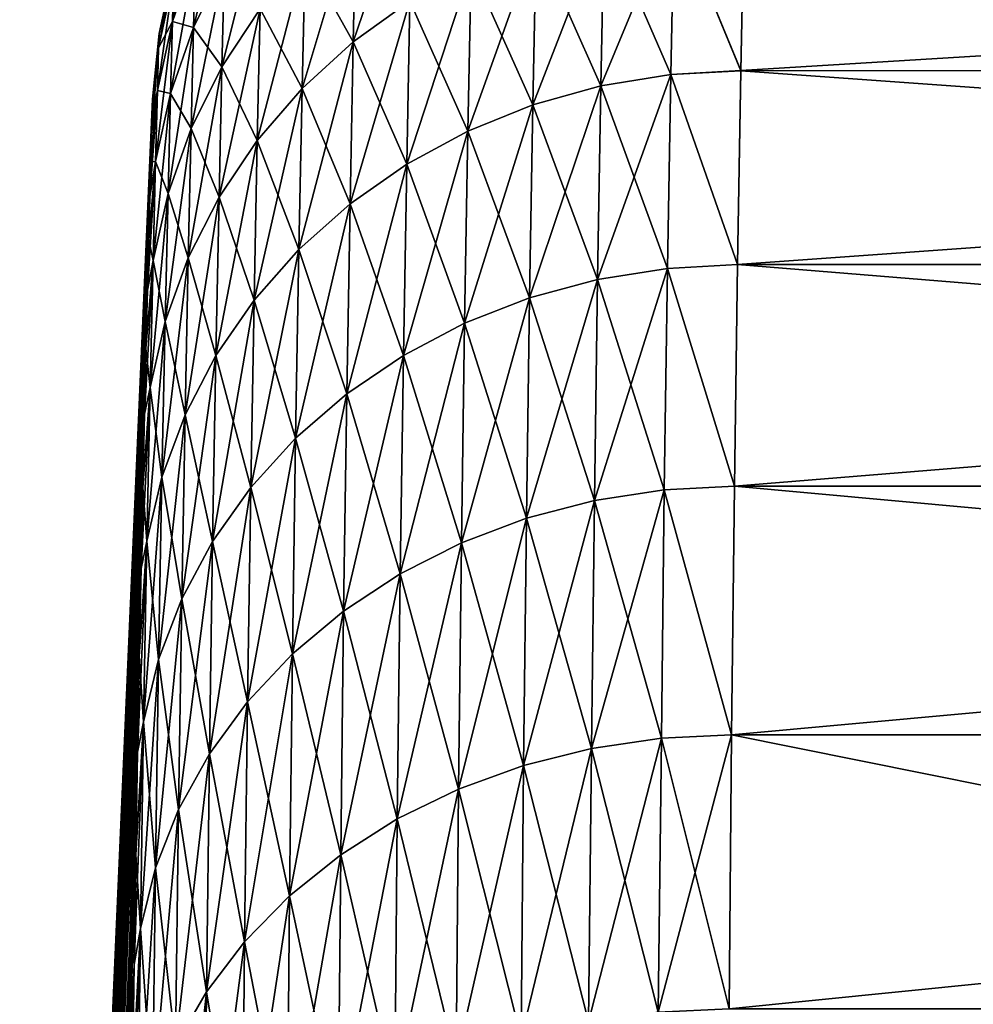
# Model space of a CAD drawing. Header units: metres. Extents: x -2 to 102, y -85 to 102.
# Tile 338 of 343: x 96.84 to 98.11, y 100.5 to 101.81. Entities that reach past the tile are written whole.
import ezdxf

# ---------------------------------------------------------------- set-up
doc = ezdxf.new("R2010")
doc.units = ezdxf.units.M
doc.layers.add('solid_21064300', color=7, linetype='CONTINUOUS')

msp = doc.modelspace()

# ---------------------------------------------------------------- linework, layer by layer
at = {"layer": 'solid_21064300'}
for points in [[(97.359016, 102.014679, 2.494289), (97.283699, 101.959549, 2.479383), (97.279793, 101.781822, 3.080403)], [(97.355103, 101.835861, 3.09886), (97.359016, 102.014679, 2.494289), (97.279793, 101.781822, 3.080403)], [(97.110832, 101.98159, 1.221269), (97.069786, 101.897171, 1.210262), (97.067276, 101.800728, 1.809358)], [(97.108322, 101.884254, 1.825799), (97.110832, 101.98159, 1.221269), (97.067276, 101.800728, 1.809358)], [(97.159119, 101.962448, 1.841252), (97.108322, 101.884254, 1.825799), (97.105011, 101.748505, 2.423022)], [(97.155807, 101.825531, 2.4435), (97.159119, 101.962448, 1.841252), (97.105011, 101.748505, 2.423022)], [(97.283699, 101.959549, 2.479383), (97.215652, 101.89621, 2.462375), (97.211739, 101.719711, 3.059326)], [(97.279793, 101.781822, 3.080403), (97.283699, 101.959549, 2.479383), (97.211739, 101.719711, 3.059326)], [(97.283699, 101.959549, -2.479385), (97.279793, 101.781815, -3.080404), (97.215652, 101.89621, -2.462376)], [(97.355103, 101.835861, -3.098861), (97.279793, 101.781815, -3.080404), (97.283699, 101.959549, -2.479385)], [(97.706718, 101.958138, 3.141968), (97.613663, 101.942642, 3.136146), (97.609383, 101.722893, 3.734993)], [(97.702431, 101.737968, 3.741829), (97.706718, 101.958138, 3.141968), (97.609383, 101.722893, 3.734993)], [(97.706718, 101.958138, -3.141969), (97.702431, 101.737968, -3.74183), (97.613663, 101.942642, -3.136148)], [(97.702431, 101.737968, 3.741829), (97.79567, 101.743256, 3.743307), (97.706718, 101.958138, 3.141968)], [(97.706718, 101.958138, -3.141969), (97.79567, 101.743248, -3.743311), (97.702431, 101.737968, -3.74183)], [(97.706718, 101.958138, -3.141969), (97.799927, 101.963547, -3.142972), (97.79567, 101.743248, -3.743311)], [(97.706718, 101.958138, 3.141968), (97.79567, 101.743256, 3.743307), (97.799927, 101.963539, 3.142988)], [(101.396637, 101.743538, -3.742602), (97.79567, 101.743248, -3.743311), (97.799927, 101.963547, -3.142972)], [(101.38987, 101.963448, 3.14327), (97.799927, 101.963539, 3.142988), (97.79567, 101.743256, 3.743307)], [(101.396652, 101.743149, 3.743567), (101.38987, 101.963448, 3.14327), (97.79567, 101.743256, 3.743307)], [(101.389854, 101.963898, -3.141902), (101.396637, 101.743538, -3.742602), (97.799927, 101.963547, -3.142972)], [(97.071358, 101.955177, 0.606338), (97.040634, 101.865982, 0.600568), (97.03907, 101.808533, 1.198749)], [(97.069786, 101.897171, 1.210262), (97.071358, 101.955177, 0.606338), (97.03907, 101.808533, 1.198749)], [(97.613663, 101.942642, 3.136146), (97.523209, 101.91684, 3.126928), (97.518929, 101.697746, 3.724109)], [(97.609383, 101.722893, 3.734993), (97.613663, 101.942642, 3.136146), (97.518929, 101.697746, 3.724109)], [(97.613663, 101.942642, -3.136148), (97.609383, 101.722893, -3.734994), (97.523209, 101.916832, -3.126929)], [(97.702431, 101.737968, -3.74183), (97.609383, 101.722893, -3.734994), (97.613663, 101.942642, -3.136148)], [(97.523209, 101.91684, 3.126928), (97.436623, 101.881073, 3.114441), (97.432343, 101.662865, 3.709329)], [(97.518929, 101.697746, 3.724109), (97.523209, 101.91684, 3.126928), (97.432343, 101.662865, 3.709329)], [(97.523209, 101.916832, -3.126929), (97.518929, 101.697746, -3.72411), (97.436623, 101.881073, -3.114442)], [(97.609383, 101.722893, -3.734994), (97.518929, 101.697746, -3.72411), (97.523209, 101.916832, -3.126929)], [(97.069786, 101.897171, 1.210262), (97.03907, 101.808533, 1.198749), (97.03656, 101.713013, 1.792157)], [(97.067276, 101.800728, 1.809358), (97.069786, 101.897171, 1.210262), (97.03656, 101.713013, 1.792157)], [(97.069786, 101.897171, -1.210263), (97.03907, 101.808533, -1.19875), (97.040634, 101.865982, -0.60057)], [(97.069786, 101.897171, -1.210263), (97.067276, 101.800728, -1.809359), (97.03907, 101.808533, -1.19875)], [(97.108322, 101.884254, -1.825801), (97.067276, 101.800728, -1.809359), (97.069786, 101.897171, -1.210263)], [(97.215652, 101.89621, 2.462375), (97.155807, 101.825531, 2.4435), (97.151901, 101.650398, 3.035925)], [(97.211739, 101.719711, 3.059326), (97.215652, 101.89621, 2.462375), (97.151901, 101.650398, 3.035925)], [(97.215652, 101.89621, -2.462376), (97.211739, 101.719711, -3.059328), (97.155807, 101.825531, -2.443501)], [(97.279793, 101.781815, -3.080404), (97.211739, 101.719711, -3.059328), (97.215652, 101.89621, -2.462376)], [(97.041168, 101.885162, -0.000001), (97.02121, 101.792778, -0.000001), (97.020676, 101.773796, 0.594626)], [(97.040634, 101.865982, 0.600568), (97.041168, 101.885162, -0.000001), (97.020676, 101.773796, 0.594626)], [(97.041168, 101.885162, -0.000001), (97.040634, 101.865982, -0.60057), (97.02121, 101.792778, -0.000001)], [(97.108322, 101.884254, 1.825799), (97.067276, 101.800728, 1.809358), (97.063972, 101.666206, 2.401227)], [(97.105011, 101.748505, 2.423022), (97.108322, 101.884254, 1.825799), (97.063972, 101.666206, 2.401227)], [(97.108322, 101.884254, -1.825801), (97.105011, 101.748505, -2.423023), (97.067276, 101.800728, -1.809359)], [(97.155807, 101.825531, -2.443501), (97.105011, 101.748505, -2.423023), (97.108322, 101.884254, -1.825801)], [(97.436623, 101.881073, 3.114441), (97.355103, 101.835861, 3.09886), (97.350822, 101.618752, 3.690859)], [(97.432343, 101.662865, 3.709329), (97.436623, 101.881073, 3.114441), (97.350822, 101.618752, 3.690859)], [(97.436623, 101.881073, -3.114442), (97.432343, 101.662865, -3.70933), (97.355103, 101.835861, -3.098861)], [(97.518929, 101.697746, -3.72411), (97.432343, 101.662865, -3.70933), (97.436623, 101.881073, -3.114442)], [(97.040634, 101.865982, 0.600568), (97.020676, 101.773796, 0.594626), (97.019112, 101.716919, 1.186891)], [(97.03907, 101.808533, 1.198749), (97.040634, 101.865982, 0.600568), (97.019112, 101.716919, 1.186891)], [(97.040634, 101.865982, -0.60057), (97.020676, 101.773796, -0.594627), (97.02121, 101.792778, -0.000001)], [(97.040634, 101.865982, -0.60057), (97.03907, 101.808533, -1.19875), (97.020676, 101.773796, -0.594627)], [(97.355103, 101.835861, 3.09886), (97.279793, 101.781822, 3.080403), (97.275513, 101.566017, 3.668956)], [(97.350822, 101.618752, 3.690859), (97.355103, 101.835861, 3.09886), (97.275513, 101.566017, 3.668956)], [(97.355103, 101.835861, -3.098861), (97.350822, 101.618752, -3.69086), (97.279793, 101.781815, -3.080404)], [(97.432343, 101.662865, -3.70933), (97.350822, 101.618752, -3.69086), (97.355103, 101.835861, -3.098861)], [(97.155807, 101.825531, 2.4435), (97.105011, 101.748505, 2.423022), (97.101105, 101.574852, 3.010526)], [(97.151901, 101.650398, 3.035925), (97.155807, 101.825531, 2.4435), (97.101105, 101.574852, 3.010526)], [(97.155807, 101.825531, -2.443501), (97.151901, 101.650398, -3.035927), (97.105011, 101.748505, -2.423023)], [(97.211739, 101.719711, -3.059328), (97.151901, 101.650398, -3.035927), (97.155807, 101.825531, -2.443501)], [(97.03907, 101.808533, 1.198749), (97.019112, 101.716919, 1.186891), (97.016602, 101.622353, 1.774437)], [(97.03656, 101.713013, 1.792157), (97.03907, 101.808533, 1.198749), (97.016602, 101.622353, 1.774437)], [(97.03907, 101.808533, -1.19875), (97.019112, 101.716919, -1.186892), (97.020676, 101.773796, -0.594627)], [(97.03907, 101.808533, -1.19875), (97.03656, 101.713013, -1.792159), (97.019112, 101.716919, -1.186892)], [(97.067276, 101.800728, 1.809358), (97.03656, 101.713013, 1.792157), (97.033257, 101.579788, 2.378419)], [(97.063972, 101.666206, 2.401227), (97.067276, 101.800728, 1.809358), (97.033257, 101.579788, 2.378419)], [(97.067276, 101.800728, -1.809359), (97.03656, 101.713013, -1.792159), (97.03907, 101.808533, -1.19875)], [(97.067276, 101.800728, -1.809359), (97.063972, 101.666206, -2.401228), (97.03656, 101.713013, -1.792159)], [(97.105011, 101.748505, -2.423023), (97.063972, 101.666206, -2.401228), (97.067276, 101.800728, -1.809359)], [(97.02121, 101.792778, -0.000001), (97.012543, 101.705208, 0.000001), (97.01239, 101.700005, 0.309084)], [(97.020676, 101.773796, 0.594626), (97.02121, 101.792778, -0.000001), (97.01239, 101.700005, 0.309084)], [(97.02121, 101.792778, -0.000001), (97.020676, 101.773796, -0.594627), (97.012543, 101.705208, 0.000001)], [(97.020676, 101.773796, 0.594626), (97.011948, 101.684395, 0.617483), (97.011215, 101.658356, 0.925644)], [(97.019112, 101.716919, 1.186891), (97.020676, 101.773796, 0.594626), (97.011215, 101.658356, 0.925644)], [(97.020676, 101.773796, -0.594627), (97.011948, 101.684395, -0.617481), (97.01239, 101.700005, -0.309083)], [(97.020676, 101.773796, -0.594627), (97.019112, 101.716919, -1.186892), (97.011948, 101.684395, -0.617481)], [(97.020676, 101.773796, 0.594626), (97.01239, 101.700005, 0.309084), (97.011948, 101.684395, 0.617483)], [(97.020676, 101.773796, -0.594627), (97.01239, 101.700005, -0.309083), (97.012543, 101.705208, 0.000001)], [(97.279793, 101.781822, 3.080403), (97.211739, 101.719711, 3.059326), (97.207466, 101.505394, 3.643927)], [(97.275513, 101.566017, 3.668956), (97.279793, 101.781822, 3.080403), (97.207466, 101.505394, 3.643927)], [(97.279793, 101.781815, -3.080404), (97.275513, 101.566017, -3.668958), (97.211739, 101.719711, -3.059328)], [(97.350822, 101.618752, -3.69086), (97.275513, 101.566017, -3.668958), (97.279793, 101.781815, -3.080404)], [(97.105011, 101.748505, 2.423022), (97.063972, 101.666206, 2.401227), (97.060059, 101.494125, 2.983483)], [(97.101105, 101.574852, 3.010526), (97.105011, 101.748505, 2.423022), (97.060059, 101.494125, 2.983483)], [(97.105011, 101.748505, -2.423023), (97.101105, 101.574852, -3.010527), (97.063972, 101.666206, -2.401228)], [(97.151901, 101.650398, -3.035927), (97.101105, 101.574852, -3.010527), (97.105011, 101.748505, -2.423023)], [(97.702431, 101.737968, 3.741829), (97.609383, 101.722893, 3.734993), (97.60498, 101.46534, 4.318558)], [(97.698036, 101.47995, 4.326342), (97.702431, 101.737968, 3.741829), (97.60498, 101.46534, 4.318558)], [(97.702431, 101.737968, -3.74183), (97.698036, 101.47995, -4.326344), (97.609383, 101.722893, -3.734994)], [(97.698036, 101.47995, 4.326342), (97.791267, 101.485031, 4.328346), (97.702431, 101.737968, 3.741829)], [(97.702431, 101.737968, -3.74183), (97.791267, 101.485031, -4.328352), (97.698036, 101.47995, -4.326344)], [(97.702431, 101.737968, 3.741829), (97.791267, 101.485031, 4.328346), (97.79567, 101.743256, 3.743307)], [(97.702431, 101.737968, -3.74183), (97.79567, 101.743248, -3.743311), (97.791267, 101.485031, -4.328352)], [(101.396652, 101.743149, 3.743567), (97.79567, 101.743256, 3.743307), (97.791267, 101.485031, 4.328346)], [(101.403229, 101.485207, -4.32798), (97.791267, 101.485031, -4.328352), (97.79567, 101.743248, -3.743311)], [(101.403236, 101.484917, 4.328597), (101.396652, 101.743149, 3.743567), (97.791267, 101.485031, 4.328346)], [(101.396637, 101.743538, -3.742602), (101.403229, 101.485207, -4.32798), (97.79567, 101.743248, -3.743311)], [(97.609383, 101.722893, 3.734993), (97.518929, 101.697746, 3.724109), (97.514534, 101.440933, 4.306091)], [(97.60498, 101.46534, 4.318558), (97.609383, 101.722893, 3.734993), (97.514534, 101.440933, 4.306091)], [(97.609383, 101.722893, -3.734994), (97.60498, 101.46534, -4.31856), (97.518929, 101.697746, -3.72411)], [(97.698036, 101.47995, -4.326344), (97.60498, 101.46534, -4.31856), (97.609383, 101.722893, -3.734994)], [(97.019112, 101.716919, 1.186891), (97.010208, 101.621971, 1.232796), (97.008942, 101.575264, 1.538327)], [(97.016602, 101.622353, 1.774437), (97.019112, 101.716919, 1.186891), (97.008942, 101.575264, 1.538327)], [(97.019112, 101.716919, -1.186892), (97.010208, 101.621971, -1.232795), (97.011215, 101.658356, -0.925643)], [(97.019112, 101.716919, -1.186892), (97.016602, 101.622353, -1.774439), (97.010208, 101.621971, -1.232795)], [(97.019112, 101.716919, 1.186891), (97.011215, 101.658356, 0.925644), (97.010208, 101.621971, 1.232796)], [(97.019112, 101.716919, -1.186892), (97.011215, 101.658356, -0.925643), (97.011948, 101.684395, -0.617481)], [(97.03656, 101.713013, 1.792157), (97.016602, 101.622353, 1.774437), (97.01329, 101.490448, 2.354916)], [(97.033257, 101.579788, 2.378419), (97.03656, 101.713013, 1.792157), (97.01329, 101.490448, 2.354916)], [(97.03656, 101.713013, -1.792159), (97.016602, 101.622353, -1.774439), (97.019112, 101.716919, -1.186892)], [(97.03656, 101.713013, -1.792159), (97.033257, 101.579788, -2.37842), (97.016602, 101.622353, -1.774439)], [(97.063972, 101.666206, -2.401228), (97.033257, 101.579788, -2.37842), (97.03656, 101.713013, -1.792159)], [(97.211739, 101.719711, 3.059326), (97.151901, 101.650398, 3.035925), (97.147621, 101.437729, 3.616122)], [(97.207466, 101.505394, 3.643927), (97.211739, 101.719711, 3.059326), (97.147621, 101.437729, 3.616122)], [(97.211739, 101.719711, -3.059328), (97.207466, 101.505386, -3.643929), (97.151901, 101.650398, -3.035927)], [(97.275513, 101.566017, -3.668958), (97.207466, 101.505386, -3.643929), (97.211739, 101.719711, -3.059328)], [(96.835739, 97.658363, 0), (97.012543, 101.705208, 0.000001), (97.01239, 101.700005, -0.309083)], [(96.835739, 97.658363, 0), (96.842041, 97.658089, 1.607676), (97.012543, 101.705208, 0.000001)], [(96.835739, 97.658363, 0), (97.01239, 101.700005, -0.309083), (97.011948, 101.684395, -0.617481)], [(96.842041, 97.658089, 1.607676), (97.01239, 101.700005, 0.309084), (97.012543, 101.705208, 0.000001)], [(96.842041, 97.658089, 1.607676), (97.011948, 101.684395, 0.617483), (97.01239, 101.700005, 0.309084)], [(97.518929, 101.697746, 3.724109), (97.432343, 101.662865, 3.709329), (97.42794, 101.407074, 4.289114)], [(97.514534, 101.440933, 4.306091), (97.518929, 101.697746, 3.724109), (97.42794, 101.407074, 4.289114)], [(97.518929, 101.697746, -3.72411), (97.514534, 101.440933, -4.306093), (97.432343, 101.662865, -3.70933)], [(97.60498, 101.46534, -4.31856), (97.514534, 101.440933, -4.306093), (97.518929, 101.697746, -3.72411)], [(96.835739, 97.658363, 0), (97.011948, 101.684395, -0.617481), (97.011215, 101.658356, -0.925643)], [(96.842041, 97.658089, 1.607676), (97.011215, 101.658356, 0.925644), (97.011948, 101.684395, 0.617483)], [(96.835739, 97.658363, 0), (97.011215, 101.658356, -0.925643), (97.010208, 101.621971, -1.232795)], [(96.842041, 97.658089, 1.607676), (97.010208, 101.621971, 1.232796), (97.011215, 101.658356, 0.925644)], [(97.063972, 101.666206, 2.401227), (97.033257, 101.579788, 2.378419), (97.029343, 101.409348, 2.955173)], [(97.060059, 101.494125, 2.983483), (97.063972, 101.666206, 2.401227), (97.029343, 101.409348, 2.955173)], [(97.063972, 101.666206, -2.401228), (97.060059, 101.494125, -2.983484), (97.033257, 101.579788, -2.37842)], [(97.101105, 101.574852, -3.010527), (97.060059, 101.494125, -2.983484), (97.063972, 101.666206, -2.401228)], [(97.432343, 101.662865, 3.709329), (97.350822, 101.618752, 3.690859), (97.34642, 101.364227, 4.267865)], [(97.42794, 101.407074, 4.289114), (97.432343, 101.662865, 3.709329), (97.34642, 101.364227, 4.267865)], [(97.432343, 101.662865, -3.70933), (97.42794, 101.407074, -4.289116), (97.350822, 101.618752, -3.69086)], [(97.514534, 101.440933, -4.306093), (97.42794, 101.407074, -4.289116), (97.432343, 101.662865, -3.70933)], [(97.151901, 101.650398, 3.035925), (97.101105, 101.574852, 3.010526), (97.096825, 101.363968, 3.585927)], [(97.147621, 101.437729, 3.616122), (97.151901, 101.650398, 3.035925), (97.096825, 101.363968, 3.585927)], [(97.151901, 101.650398, -3.035927), (97.147621, 101.437729, -3.616123), (97.101105, 101.574852, -3.010527)], [(97.207466, 101.505386, -3.643929), (97.147621, 101.437729, -3.616123), (97.151901, 101.650398, -3.035927)], [(96.835739, 97.658363, 0), (97.010208, 101.621971, -1.232795), (97.008942, 101.575264, -1.538326)], [(96.842041, 97.658089, 1.607676), (97.008942, 101.575264, 1.538327), (97.010208, 101.621971, 1.232796)], [(97.016602, 101.622353, 1.774437), (97.007431, 101.518196, 1.842664), (97.005707, 101.450912, 2.144977)], [(97.01329, 101.490448, 2.354916), (97.016602, 101.622353, 1.774437), (97.005707, 101.450912, 2.144977)], [(97.016602, 101.622353, -1.774439), (97.007431, 101.518196, -1.842664), (97.008942, 101.575264, -1.538326)], [(97.016602, 101.622353, -1.774439), (97.01329, 101.490448, -2.354918), (97.007431, 101.518196, -1.842664)], [(97.016602, 101.622353, 1.774437), (97.008942, 101.575264, 1.538327), (97.007431, 101.518196, 1.842664)], [(97.016602, 101.622353, -1.774439), (97.008942, 101.575264, -1.538326), (97.010208, 101.621971, -1.232795)], [(97.033257, 101.579788, -2.37842), (97.01329, 101.490448, -2.354918), (97.016602, 101.622353, -1.774439)], [(97.350822, 101.618752, 3.690859), (97.275513, 101.566017, 3.668956), (97.271111, 101.312996, 4.242639)], [(97.34642, 101.364227, 4.267865), (97.350822, 101.618752, 3.690859), (97.271111, 101.312996, 4.242639)], [(97.350822, 101.618752, -3.69086), (97.34642, 101.364227, -4.267866), (97.275513, 101.566017, -3.668958)], [(97.42794, 101.407074, -4.289116), (97.34642, 101.364227, -4.267866), (97.350822, 101.618752, -3.69086)], [(97.033257, 101.579788, 2.378419), (97.01329, 101.490448, 2.354916), (97.009384, 101.321693, 2.925993)], [(97.029343, 101.409348, 2.955173), (97.033257, 101.579788, 2.378419), (97.009384, 101.321693, 2.925993)], [(97.033257, 101.579788, -2.37842), (97.029343, 101.409348, -2.955175), (97.01329, 101.490448, -2.354918)], [(97.060059, 101.494125, -2.983484), (97.029343, 101.409348, -2.955175), (97.033257, 101.579788, -2.37842)], [(96.842041, 97.658089, -1.607676), (96.835739, 97.658363, 0), (97.008942, 101.575264, -1.538326)], [(96.842041, 97.658089, -1.607676), (97.008942, 101.575264, -1.538326), (97.007431, 101.518196, -1.842664)], [(96.842041, 97.658089, 1.607676), (97.007431, 101.518196, 1.842664), (97.008942, 101.575264, 1.538327)], [(97.101105, 101.574852, 3.010526), (97.060059, 101.494125, 2.983483), (97.055786, 101.285141, 3.553764)], [(97.096825, 101.363968, 3.585927), (97.101105, 101.574852, 3.010526), (97.055786, 101.285141, 3.553764)], [(97.101105, 101.574852, -3.010527), (97.096825, 101.363968, -3.585928), (97.060059, 101.494125, -2.983484)], [(97.147621, 101.437729, -3.616123), (97.096825, 101.363968, -3.585928), (97.101105, 101.574852, -3.010527)], [(97.275513, 101.566017, 3.668956), (97.207466, 101.505394, 3.643927), (97.203064, 101.254097, 4.213789)], [(97.271111, 101.312996, 4.242639), (97.275513, 101.566017, 3.668956), (97.203064, 101.254097, 4.213789)], [(97.275513, 101.566017, -3.668958), (97.271111, 101.312996, -4.24264), (97.207466, 101.505386, -3.643929)], [(97.34642, 101.364227, -4.267866), (97.271111, 101.312996, -4.24264), (97.275513, 101.566017, -3.668958)], [(96.842041, 97.658089, -1.607676), (97.007431, 101.518196, -1.842664), (97.005707, 101.450912, -2.144976)], [(96.842041, 97.658089, 1.607676), (96.860947, 97.657272, 3.215093), (97.007431, 101.518196, 1.842664)], [(96.860947, 97.657272, 3.215093), (97.005707, 101.450912, 2.144977), (97.007431, 101.518196, 1.842664)], [(97.01329, 101.490448, -2.354918), (97.005707, 101.450912, -2.144976), (97.007431, 101.518196, -1.842664)], [(97.207466, 101.505394, 3.643927), (97.147621, 101.437729, 3.616122), (97.143219, 101.188347, 4.181717)], [(97.203064, 101.254097, 4.213789), (97.207466, 101.505394, 3.643927), (97.143219, 101.188347, 4.181717)], [(97.207466, 101.505386, -3.643929), (97.203064, 101.254097, -4.21379), (97.147621, 101.437729, -3.616123)], [(97.271111, 101.312996, -4.24264), (97.203064, 101.254097, -4.21379), (97.207466, 101.505386, -3.643929)], [(97.01329, 101.490448, 2.354916), (97.003799, 101.373489, 2.444746), (97.001732, 101.285851, 2.742354)], [(97.009384, 101.321693, 2.925993), (97.01329, 101.490448, 2.354916), (97.001732, 101.285851, 2.742354)], [(97.01329, 101.490448, -2.354918), (97.003799, 101.373489, -2.444746), (97.005707, 101.450912, -2.144976)], [(97.01329, 101.490448, -2.354918), (97.009384, 101.321693, -2.925994), (97.003799, 101.373489, -2.444746)], [(97.01329, 101.490448, 2.354916), (97.005707, 101.450912, 2.144977), (97.003799, 101.373489, 2.444746)], [(97.029343, 101.409348, -2.955175), (97.009384, 101.321693, -2.925994), (97.01329, 101.490448, -2.354918)], [(97.060059, 101.494125, 2.983483), (97.029343, 101.409348, 2.955173), (97.02507, 101.202347, 3.520083)], [(97.055786, 101.285141, 3.553764), (97.060059, 101.494125, 2.983483), (97.02507, 101.202347, 3.520083)], [(97.060059, 101.494125, -2.983484), (97.055786, 101.285141, -3.553765), (97.029343, 101.409348, -2.955175)], [(97.096825, 101.363968, -3.585928), (97.055786, 101.285141, -3.553765), (97.060059, 101.494125, -2.983484)], [(97.698036, 101.47995, 4.326342), (97.786995, 101.189949, 4.895678), (97.791267, 101.485031, 4.328346)], [(97.698036, 101.47995, -4.326344), (97.791267, 101.485031, -4.328352), (97.786995, 101.189949, -4.895684)], [(101.403236, 101.484917, 4.328597), (97.791267, 101.485031, 4.328346), (97.786995, 101.189949, 4.895678)], [(101.408966, 101.18998, -4.895634), (97.786995, 101.189949, -4.895684), (97.791267, 101.485031, -4.328352)], [(101.408966, 101.189789, 4.895974), (101.403236, 101.484917, 4.328597), (97.786995, 101.189949, 4.895678)], [(101.403229, 101.485207, -4.32798), (101.408966, 101.18998, -4.895634), (97.791267, 101.485031, -4.328352)], [(97.698036, 101.47995, 4.326342), (97.60498, 101.46534, 4.318558), (97.600723, 101.171036, 4.88446)], [(97.693779, 101.185135, 4.893124), (97.698036, 101.47995, 4.326342), (97.600723, 101.171036, 4.88446)], [(97.698036, 101.47995, -4.326344), (97.693779, 101.185135, -4.893125), (97.60498, 101.46534, -4.31856)], [(97.693779, 101.185135, 4.893124), (97.786995, 101.189949, 4.895678), (97.698036, 101.47995, 4.326342)], [(97.698036, 101.47995, -4.326344), (97.786995, 101.189949, -4.895684), (97.693779, 101.185135, -4.893125)], [(97.60498, 101.46534, 4.318558), (97.514534, 101.440933, 4.306091), (97.510277, 101.147453, 4.870495)], [(97.600723, 101.171036, 4.88446), (97.60498, 101.46534, 4.318558), (97.510277, 101.147453, 4.870495)], [(97.60498, 101.46534, -4.31856), (97.600723, 101.171036, -4.884461), (97.514534, 101.440933, -4.306093)], [(97.693779, 101.185135, -4.893125), (97.600723, 101.171036, -4.884461), (97.60498, 101.46534, -4.31856)], [(96.842041, 97.658089, -1.607676), (97.005707, 101.450912, -2.144976), (97.003799, 101.373489, -2.444746)], [(96.860947, 97.657272, 3.215093), (97.003799, 101.373489, 2.444746), (97.005707, 101.450912, 2.144977)], [(97.147621, 101.437729, 3.616122), (97.096825, 101.363968, 3.585927), (97.092422, 101.116661, 4.146872)], [(97.143219, 101.188347, 4.181717), (97.147621, 101.437729, 3.616122), (97.092422, 101.116661, 4.146872)], [(97.147621, 101.437729, -3.616123), (97.143219, 101.188347, -4.181719), (97.096825, 101.363968, -3.585928)], [(97.203064, 101.254097, -4.21379), (97.143219, 101.188347, -4.181719), (97.147621, 101.437729, -3.616123)], [(97.514534, 101.440933, 4.306091), (97.42794, 101.407074, 4.289114), (97.423683, 101.114723, 4.851424)], [(97.510277, 101.147453, 4.870495), (97.514534, 101.440933, 4.306091), (97.423683, 101.114723, 4.851424)], [(97.514534, 101.440933, -4.306093), (97.510277, 101.147453, -4.870496), (97.42794, 101.407074, -4.289116)], [(97.600723, 101.171036, -4.884461), (97.510277, 101.147453, -4.870496), (97.514534, 101.440933, -4.306093)], [(97.029343, 101.409348, 2.955173), (97.009384, 101.321693, 2.925993), (97.005104, 101.116745, 3.485353)], [(97.02507, 101.202347, 3.520083), (97.029343, 101.409348, 2.955173), (97.005104, 101.116745, 3.485353)], [(97.029343, 101.409348, -2.955175), (97.02507, 101.202347, -3.520084), (97.009384, 101.321693, -2.925994)], [(97.055786, 101.285141, -3.553765), (97.02507, 101.202347, -3.520084), (97.029343, 101.409348, -2.955175)], [(97.42794, 101.407074, 4.289114), (97.34642, 101.364227, 4.267865), (97.342163, 101.073303, 4.827513)], [(97.423683, 101.114723, 4.851424), (97.42794, 101.407074, 4.289114), (97.342163, 101.073303, 4.827513)], [(97.42794, 101.407074, -4.289116), (97.423683, 101.114723, -4.851426), (97.34642, 101.364227, -4.267866)], [(97.510277, 101.147453, -4.870496), (97.423683, 101.114723, -4.851426), (97.42794, 101.407074, -4.289116)], [(96.842041, 97.658089, -1.607676), (97.003799, 101.373489, -2.444746), (97.001732, 101.285851, -2.742354)], [(96.860947, 97.657272, 3.215093), (97.001732, 101.285851, 2.742354), (97.003799, 101.373489, 2.444746)], [(97.009384, 101.321693, -2.925994), (97.001732, 101.285851, -2.742354), (97.003799, 101.373489, -2.444746)], [(97.096825, 101.363968, 3.585927), (97.055786, 101.285141, 3.553764), (97.051384, 101.040054, 4.109739)], [(97.092422, 101.116661, 4.146872), (97.096825, 101.363968, 3.585927), (97.051384, 101.040054, 4.109739)], [(97.096825, 101.363968, -3.585928), (97.092422, 101.116661, -4.146873), (97.055786, 101.285141, -3.553765)], [(97.143219, 101.188347, -4.181719), (97.092422, 101.116661, -4.146873), (97.096825, 101.363968, -3.585928)], [(97.34642, 101.364227, 4.267865), (97.271111, 101.312996, 4.242639), (97.266853, 101.023773, 4.799096)], [(97.342163, 101.073303, 4.827513), (97.34642, 101.364227, 4.267865), (97.266853, 101.023773, 4.799096)], [(97.34642, 101.364227, -4.267866), (97.342163, 101.073303, -4.827515), (97.271111, 101.312996, -4.24264)], [(97.423683, 101.114723, -4.851426), (97.342163, 101.073303, -4.827515), (97.34642, 101.364227, -4.267866)], [(97.009384, 101.321693, 2.925993), (96.999542, 101.18824, 3.036923), (96.997261, 101.080734, 3.328042)], [(97.005104, 101.116745, 3.485353), (97.009384, 101.321693, 2.925993), (96.997261, 101.080734, 3.328042)], [(97.009384, 101.321693, -2.925994), (96.999542, 101.18824, -3.036922), (97.001732, 101.285851, -2.742354)], [(97.009384, 101.321693, -2.925994), (97.005104, 101.116745, -3.485354), (96.999542, 101.18824, -3.036922)], [(97.009384, 101.321693, 2.925993), (97.001732, 101.285851, 2.742354), (96.999542, 101.18824, 3.036923)], [(97.02507, 101.202347, -3.520084), (97.005104, 101.116745, -3.485354), (97.009384, 101.321693, -2.925994)], [(97.271111, 101.312996, 4.242639), (97.203064, 101.254097, 4.213789), (97.198807, 100.96682, 4.766569)], [(97.266853, 101.023773, 4.799096), (97.271111, 101.312996, 4.242639), (97.198807, 100.96682, 4.766569)], [(97.271111, 101.312996, -4.24264), (97.266853, 101.023773, -4.799097), (97.203064, 101.254097, -4.21379)], [(97.342163, 101.073303, -4.827515), (97.266853, 101.023773, -4.799097), (97.271111, 101.312996, -4.24264)], [(96.842041, 97.658089, -1.607676), (97.001732, 101.285851, -2.742354), (96.999542, 101.18824, -3.036922)], [(96.860947, 97.657272, 3.215093), (96.999542, 101.18824, 3.036923), (97.001732, 101.285851, 2.742354)], [(97.055786, 101.285141, 3.553764), (97.02507, 101.202347, 3.520083), (97.020668, 100.959579, 4.070837)], [(97.051384, 101.040054, 4.109739), (97.055786, 101.285141, 3.553764), (97.020668, 100.959579, 4.070837)], [(97.055786, 101.285141, -3.553765), (97.051384, 101.040054, -4.109741), (97.02507, 101.202347, -3.520084)], [(97.092422, 101.116661, -4.146873), (97.051384, 101.040054, -4.109741), (97.055786, 101.285141, -3.553765)], [(97.203064, 101.254097, 4.213789), (97.143219, 101.188347, 4.181717), (97.138962, 100.903244, 4.730387)], [(97.198807, 100.96682, 4.766569), (97.203064, 101.254097, 4.213789), (97.138962, 100.903244, 4.730387)], [(97.203064, 101.254097, -4.21379), (97.198807, 100.96682, -4.766571), (97.143219, 101.188347, -4.181719)], [(97.266853, 101.023773, -4.799097), (97.198807, 100.96682, -4.766571), (97.203064, 101.254097, -4.21379)], [(97.02507, 101.202347, 3.520083), (97.005104, 101.116745, 3.485353), (97.00071, 100.876373, 4.030709)], [(97.020668, 100.959579, 4.070837), (97.02507, 101.202347, 3.520083), (97.00071, 100.876373, 4.030709)], [(97.02507, 101.202347, -3.520084), (97.020668, 100.959579, -4.070839), (97.005104, 101.116745, -3.485354)], [(97.051384, 101.040054, -4.109741), (97.020668, 100.959579, -4.070839), (97.02507, 101.202347, -3.520084)], [(96.860947, 97.657272, -3.215093), (96.842041, 97.658089, -1.607676), (96.999542, 101.18824, -3.036922)], [(96.860947, 97.657272, -3.215093), (96.999542, 101.18824, -3.036922), (96.997261, 101.080734, -3.328041)], [(96.860947, 97.657272, 3.215093), (96.997261, 101.080734, 3.328042), (96.999542, 101.18824, 3.036923)], [(97.005104, 101.116745, -3.485354), (96.997261, 101.080734, -3.328041), (96.999542, 101.18824, -3.036922)], [(97.143219, 101.188347, 4.181717), (97.092422, 101.116661, 4.146872), (97.088165, 100.833923, 4.691054)], [(97.138962, 100.903244, 4.730387), (97.143219, 101.188347, 4.181717), (97.088165, 100.833923, 4.691054)], [(97.143219, 101.188347, -4.181719), (97.138962, 100.903244, -4.730388), (97.092422, 101.116661, -4.146873)], [(97.198807, 100.96682, -4.766571), (97.138962, 100.903244, -4.730388), (97.143219, 101.188347, -4.181719)], [(97.693779, 101.185135, 4.893124), (97.600723, 101.171036, 4.88446), (97.596863, 100.841179, 5.430382)], [(97.689911, 100.854744, 5.439862), (97.693779, 101.185135, 4.893124), (97.596863, 100.841179, 5.430382)], [(97.693779, 101.185135, -4.893125), (97.689911, 100.854744, -5.439864), (97.600723, 101.171036, -4.884461)], [(97.689911, 100.854744, 5.439862), (97.783173, 100.85923, 5.442964), (97.693779, 101.185135, 4.893124)], [(97.693779, 101.185135, -4.893125), (97.783173, 100.85923, -5.442969), (97.689911, 100.854744, -5.439864)], [(97.693779, 101.185135, 4.893124), (97.783173, 100.85923, 5.442964), (97.786995, 101.189949, 4.895678)], [(97.693779, 101.185135, -4.893125), (97.786995, 101.189949, -4.895684), (97.783173, 100.85923, -5.442969)], [(101.408966, 101.189789, 4.895974), (97.786995, 101.189949, 4.895678), (97.783173, 100.85923, 5.442964)], [(101.412964, 100.859177, -5.443052), (97.783173, 100.85923, -5.442969), (97.786995, 101.189949, -4.895684)], [(101.412964, 100.859123, 5.443124), (101.408966, 101.189789, 4.895974), (97.783173, 100.85923, 5.442964)], [(101.408966, 101.18998, -4.895634), (101.412964, 100.859177, -5.443052), (97.786995, 101.189949, -4.895684)], [(97.600723, 101.171036, 4.88446), (97.510277, 101.147453, 4.870495), (97.506409, 100.818497, 5.415006)], [(97.596863, 100.841179, 5.430382), (97.600723, 101.171036, 4.88446), (97.506409, 100.818497, 5.415006)], [(97.600723, 101.171036, -4.884461), (97.596863, 100.841179, -5.430384), (97.510277, 101.147453, -4.870496)], [(97.689911, 100.854744, -5.439864), (97.596863, 100.841179, -5.430384), (97.600723, 101.171036, -4.884461)], [(97.510277, 101.147453, 4.870495), (97.423683, 101.114723, 4.851424), (97.419815, 100.787018, 5.393946)], [(97.506409, 100.818497, 5.415006), (97.510277, 101.147453, 4.870495), (97.419815, 100.787018, 5.393946)], [(97.510277, 101.147453, -4.870496), (97.506409, 100.818497, -5.415008), (97.423683, 101.114723, -4.851426)], [(97.596863, 100.841179, -5.430384), (97.506409, 100.818497, -5.415008), (97.510277, 101.147453, -4.870496)], [(97.005104, 101.116745, 3.485353), (96.994934, 100.963272, 3.616022), (96.992592, 100.836174, 3.899949)], [(97.00071, 100.876373, 4.030709), (97.005104, 101.116745, 3.485353), (96.992592, 100.836174, 3.899949)], [(97.005104, 101.116745, -3.485354), (96.994934, 100.963272, -3.616022), (96.997261, 101.080734, -3.328041)], [(97.005104, 101.116745, -3.485354), (97.00071, 100.876373, -4.030711), (96.994934, 100.963272, -3.616022)], [(97.005104, 101.116745, 3.485353), (96.997261, 101.080734, 3.328042), (96.994934, 100.963272, 3.616022)], [(97.020668, 100.959579, -4.070839), (97.00071, 100.876373, -4.030711), (97.005104, 101.116745, -3.485354)], [(97.092422, 101.116661, 4.146872), (97.051384, 101.040054, 4.109739), (97.047127, 100.759827, 4.649119)], [(97.088165, 100.833923, 4.691054), (97.092422, 101.116661, 4.146872), (97.047127, 100.759827, 4.649119)], [(97.092422, 101.116661, -4.146873), (97.088165, 100.833923, -4.691055), (97.051384, 101.040054, -4.109741)], [(97.138962, 100.903244, -4.730388), (97.088165, 100.833923, -4.691055), (97.092422, 101.116661, -4.146873)], [(97.423683, 101.114723, 4.851424), (97.342163, 101.073303, 4.827513), (97.338295, 100.747169, 5.367497)], [(97.419815, 100.787018, 5.393946), (97.423683, 101.114723, 4.851424), (97.338295, 100.747169, 5.367497)], [(97.423683, 101.114723, -4.851426), (97.419815, 100.787018, -5.393948), (97.342163, 101.073303, -4.827515)], [(97.506409, 100.818497, -5.415008), (97.419815, 100.787018, -5.393948), (97.423683, 101.114723, -4.851426)], [(96.860947, 97.657272, -3.215093), (96.997261, 101.080734, -3.328041), (96.994934, 100.963272, -3.616022)], [(96.860947, 97.657272, 3.215093), (96.892471, 97.655922, 4.821922), (96.997261, 101.080734, 3.328042)], [(96.892471, 97.655922, 4.821922), (96.994934, 100.963272, 3.616022), (96.997261, 101.080734, 3.328042)], [(97.342163, 101.073303, 4.827513), (97.266853, 101.023773, 4.799096), (97.262985, 100.699516, 5.336029)], [(97.338295, 100.747169, 5.367497), (97.342163, 101.073303, 4.827513), (97.262985, 100.699516, 5.336029)], [(97.342163, 101.073303, -4.827515), (97.338295, 100.747169, -5.367499), (97.266853, 101.023773, -4.799097)], [(97.419815, 100.787018, -5.393948), (97.338295, 100.747169, -5.367499), (97.342163, 101.073303, -4.827515)], [(97.051384, 101.040054, 4.109739), (97.020668, 100.959579, 4.070837), (97.016411, 100.681999, 4.605168)], [(97.047127, 100.759827, 4.649119), (97.051384, 101.040054, 4.109739), (97.016411, 100.681999, 4.605168)], [(97.051384, 101.040054, -4.109741), (97.047127, 100.759827, -4.64912), (97.020668, 100.959579, -4.070839)], [(97.088165, 100.833923, -4.691055), (97.047127, 100.759827, -4.64912), (97.051384, 101.040054, -4.109741)], [(97.266853, 101.023773, 4.799096), (97.198807, 100.96682, 4.766569), (97.194939, 100.64473, 5.29998)], [(97.262985, 100.699516, 5.336029), (97.266853, 101.023773, 4.799096), (97.194939, 100.64473, 5.29998)], [(97.266853, 101.023773, -4.799097), (97.262985, 100.699516, -5.336031), (97.198807, 100.96682, -4.766571)], [(97.338295, 100.747169, -5.367499), (97.262985, 100.699516, -5.336031), (97.266853, 101.023773, -4.799097)], [(96.860947, 97.657272, -3.215093), (96.994934, 100.963272, -3.616022), (96.992592, 100.836174, -3.899949)], [(96.892471, 97.655922, 4.821922), (96.992592, 100.836174, 3.899949), (96.994934, 100.963272, 3.616022)], [(97.00071, 100.876373, -4.030711), (96.992592, 100.836174, -3.899949), (96.994934, 100.963272, -3.616022)], [(97.198807, 100.96682, 4.766569), (97.138962, 100.903244, 4.730387), (97.135094, 100.583557, 5.259854)], [(97.194939, 100.64473, 5.29998), (97.198807, 100.96682, 4.766569), (97.135094, 100.583557, 5.259854)], [(97.198807, 100.96682, -4.766571), (97.194939, 100.64473, -5.299982), (97.138962, 100.903244, -4.730388)], [(97.262985, 100.699516, -5.336031), (97.194939, 100.64473, -5.299982), (97.198807, 100.96682, -4.766571)], [(97.020668, 100.959579, 4.070837), (97.00071, 100.876373, 4.030709), (96.996445, 100.601517, 4.559813)], [(97.016411, 100.681999, 4.605168), (97.020668, 100.959579, 4.070837), (96.996445, 100.601517, 4.559813)], [(97.020668, 100.959579, -4.070839), (97.016411, 100.681999, -4.605169), (97.00071, 100.876373, -4.030711)], [(97.047127, 100.759827, -4.64912), (97.016411, 100.681999, -4.605169), (97.020668, 100.959579, -4.070839)], [(97.138962, 100.903244, 4.730387), (97.088165, 100.833923, 4.691054), (97.084297, 100.516869, 5.21621)], [(97.135094, 100.583557, 5.259854), (97.138962, 100.903244, 4.730387), (97.084297, 100.516869, 5.21621)], [(97.138962, 100.903244, -4.730388), (97.135094, 100.583557, -5.259855), (97.088165, 100.833923, -4.691055)], [(97.194939, 100.64473, -5.299982), (97.135094, 100.583557, -5.259855), (97.138962, 100.903244, -4.730388)], [(97.00071, 100.876373, 4.030709), (96.99028, 100.699524, 4.179534), (96.988029, 100.553261, 4.454995)], [(96.996445, 100.601517, 4.559813), (97.00071, 100.876373, 4.030709), (96.988029, 100.553261, 4.454995)], [(97.00071, 100.876373, -4.030711), (96.99028, 100.699524, -4.179534), (96.992592, 100.836174, -3.899949)], [(97.00071, 100.876373, -4.030711), (96.996445, 100.601517, -4.559815), (96.99028, 100.699524, -4.179534)], [(97.00071, 100.876373, 4.030709), (96.992592, 100.836174, 3.899949), (96.99028, 100.699524, 4.179534)], [(97.016411, 100.681999, -4.605169), (96.996445, 100.601517, -4.559815), (97.00071, 100.876373, -4.030711)], [(97.685631, 100.490028, 5.964273), (97.779884, 100.494225, 5.967965), (97.783173, 100.85923, 5.442964)], [(97.689911, 100.854744, 5.439862), (97.685631, 100.490028, 5.964273), (97.783173, 100.85923, 5.442964)], [(97.689911, 100.854744, -5.439864), (97.783173, 100.85923, -5.442969), (97.779884, 100.494225, -5.96797)], [(101.412964, 100.859123, 5.443124), (97.783173, 100.85923, 5.442964), (97.779884, 100.494225, 5.967965)], [(99.597466, 100.494225, -5.967968), (97.779884, 100.494225, -5.96797), (97.783173, 100.85923, -5.442969)], [(101.412964, 100.859123, 5.443124), (97.779884, 100.494225, 5.967965), (99.597466, 100.494217, 5.967979)], [(101.412964, 100.859177, -5.443052), (99.597466, 100.494225, -5.967968), (97.783173, 100.85923, -5.442969)], [(97.689911, 100.854744, 5.439862), (97.59269, 100.476952, 5.953979), (97.685631, 100.490028, 5.964273)], [(97.689911, 100.854744, 5.439862), (97.596863, 100.841179, 5.430382), (97.59269, 100.476952, 5.953979)], [(97.689911, 100.854744, -5.439864), (97.685631, 100.490028, -5.964273), (97.596863, 100.841179, -5.430384)], [(97.689911, 100.854744, -5.439864), (97.779884, 100.494225, -5.96797), (97.685631, 100.490028, -5.964273)], [(96.860947, 97.657272, -3.215093), (96.992592, 100.836174, -3.899949), (96.99028, 100.699524, -4.179534)], [(96.892471, 97.655922, 4.821922), (96.99028, 100.699524, 4.179534), (96.992592, 100.836174, 3.899949)], [(97.088165, 100.833923, 4.691054), (97.047127, 100.759827, 4.649119), (97.043259, 100.445587, 5.169658)], [(97.084297, 100.516869, 5.21621), (97.088165, 100.833923, 4.691054), (97.043259, 100.445587, 5.169658)], [(97.088165, 100.833923, -4.691055), (97.084297, 100.516869, -5.216212), (97.047127, 100.759827, -4.64912)], [(97.135094, 100.583557, -5.259855), (97.084297, 100.516869, -5.216212), (97.088165, 100.833923, -4.691055)], [(97.596863, 100.841179, 5.430382), (97.503159, 100.455406, 5.937409), (97.59269, 100.476952, 5.953979)], [(97.596863, 100.841179, 5.430382), (97.506409, 100.818497, 5.415006), (97.503159, 100.455406, 5.937409)], [(97.596863, 100.841179, -5.430384), (97.59269, 100.476952, -5.95398), (97.506409, 100.818497, -5.415008)], [(97.685631, 100.490028, -5.964273), (97.59269, 100.476952, -5.95398), (97.596863, 100.841179, -5.430384)], [(97.506409, 100.818497, 5.415006), (97.416565, 100.42527, 5.914466), (97.503159, 100.455406, 5.937409)], [(97.506409, 100.818497, 5.415006), (97.419815, 100.787018, 5.393946), (97.416565, 100.42527, 5.914466)], [(97.506409, 100.818497, -5.415008), (97.503159, 100.455406, -5.937409), (97.419815, 100.787018, -5.393948)], [(97.59269, 100.476952, -5.95398), (97.503159, 100.455406, -5.937409), (97.506409, 100.818497, -5.415008)], [(97.419815, 100.787018, 5.393946), (97.335045, 100.387131, 5.885606), (97.416565, 100.42527, 5.914466)], [(97.419815, 100.787018, 5.393946), (97.338295, 100.747169, 5.367497), (97.335045, 100.387131, 5.885606)], [(97.419815, 100.787018, -5.393948), (97.416565, 100.42527, -5.914466), (97.338295, 100.747169, -5.367499)], [(97.503159, 100.455406, -5.937409), (97.416565, 100.42527, -5.914466), (97.419815, 100.787018, -5.393948)], [(97.047127, 100.759827, 4.649119), (97.016411, 100.681999, 4.605168), (97.012535, 100.370712, 5.120848)], [(97.043259, 100.445587, 5.169658), (97.047127, 100.759827, 4.649119), (97.012535, 100.370712, 5.120848)], [(97.047127, 100.759827, -4.64912), (97.043259, 100.445587, -5.16966), (97.016411, 100.681999, -4.605169)], [(97.084297, 100.516869, -5.216212), (97.043259, 100.445587, -5.16966), (97.047127, 100.759827, -4.64912)], [(97.338295, 100.747169, 5.367497), (97.259735, 100.341537, 5.851232), (97.335045, 100.387131, 5.885606)], [(97.338295, 100.747169, 5.367497), (97.262985, 100.699516, 5.336029), (97.259735, 100.341537, 5.851232)], [(97.338295, 100.747169, -5.367499), (97.335045, 100.387131, -5.885606), (97.262985, 100.699516, -5.336031)], [(97.416565, 100.42527, -5.914466), (97.335045, 100.387131, -5.885606), (97.338295, 100.747169, -5.367499)], [(96.860947, 97.657272, -3.215093), (96.99028, 100.699524, -4.179534), (96.988029, 100.553261, -4.454995)], [(96.892471, 97.655922, 4.821922), (96.988029, 100.553261, 4.454995), (96.99028, 100.699524, 4.179534)], [(96.996445, 100.601517, -4.559815), (96.988029, 100.553261, -4.454995), (96.99028, 100.699524, -4.179534)], [(97.262985, 100.699516, 5.336029), (97.191681, 100.289108, 5.811824), (97.259735, 100.341537, 5.851232)], [(97.262985, 100.699516, 5.336029), (97.194939, 100.64473, 5.29998), (97.191681, 100.289108, 5.811824)], [(97.262985, 100.699516, -5.336031), (97.259735, 100.341537, -5.851233), (97.194939, 100.64473, -5.299982)], [(97.335045, 100.387131, -5.885606), (97.259735, 100.341537, -5.851233), (97.262985, 100.699516, -5.336031)], [(97.016411, 100.681999, 4.605168), (96.996445, 100.601517, 4.559813), (96.992577, 100.293282, 5.07046)], [(97.012535, 100.370712, 5.120848), (97.016411, 100.681999, 4.605168), (96.992577, 100.293282, 5.07046)], [(97.016411, 100.681999, -4.605169), (97.012535, 100.370712, -5.120849), (96.996445, 100.601517, -4.559815)], [(97.043259, 100.445587, -5.16966), (97.012535, 100.370712, -5.120849), (97.016411, 100.681999, -4.605169)], [(97.194939, 100.64473, 5.29998), (97.131844, 100.230583, 5.767931), (97.191681, 100.289108, 5.811824)], [(97.194939, 100.64473, 5.29998), (97.135094, 100.583557, 5.259854), (97.131844, 100.230583, 5.767931)], [(97.194939, 100.64473, -5.299982), (97.191681, 100.289108, -5.811824), (97.135094, 100.583557, -5.259855)], [(97.259735, 100.341537, -5.851233), (97.191681, 100.289108, -5.811824), (97.194939, 100.64473, -5.299982)], [(96.996445, 100.601517, 4.559813), (96.985886, 100.397842, 4.725376), (96.983871, 100.233498, 4.990233)], [(96.992577, 100.293282, 5.07046), (96.996445, 100.601517, 4.559813), (96.983871, 100.233498, 4.990233)], [(96.996445, 100.601517, -4.559815), (96.985886, 100.397842, -4.725376), (96.988029, 100.553261, -4.454995)], [(96.996445, 100.601517, -4.559815), (96.992577, 100.293282, -5.070462), (96.985886, 100.397842, -4.725376)], [(96.996445, 100.601517, 4.559813), (96.988029, 100.553261, 4.454995), (96.985886, 100.397842, 4.725376)], [(97.012535, 100.370712, -5.120849), (96.992577, 100.293282, -5.070462), (96.996445, 100.601517, -4.559815)], [(97.135094, 100.583557, 5.259854), (97.081047, 100.166779, 5.720167), (97.131844, 100.230583, 5.767931)], [(97.135094, 100.583557, 5.259854), (97.084297, 100.516869, 5.21621), (97.081047, 100.166779, 5.720167)], [(97.135094, 100.583557, -5.259855), (97.131844, 100.230583, -5.767931), (97.084297, 100.516869, -5.216212)], [(97.191681, 100.289108, -5.811824), (97.131844, 100.230583, -5.767931), (97.135094, 100.583557, -5.259855)], [(96.860947, 97.657272, -3.215093), (96.988029, 100.553261, -4.454995), (96.985886, 100.397842, -4.725376)], [(96.892471, 97.655922, 4.821922), (96.985886, 100.397842, 4.725376), (96.988029, 100.553261, 4.454995)], [(97.084297, 100.516869, 5.21621), (97.040001, 100.098587, 5.669198), (97.081047, 100.166779, 5.720167)], [(97.084297, 100.516869, 5.21621), (97.043259, 100.445587, 5.169658), (97.040001, 100.098587, 5.669198)], [(97.084297, 100.516869, -5.216212), (97.081047, 100.166779, -5.720167), (97.043259, 100.445587, -5.16966)], [(97.131844, 100.230583, -5.767931), (97.081047, 100.166779, -5.720167), (97.084297, 100.516869, -5.216212)]]:
    msp.add_3dface(points, dxfattribs=at)

doc.saveas('drawing.dxf')
